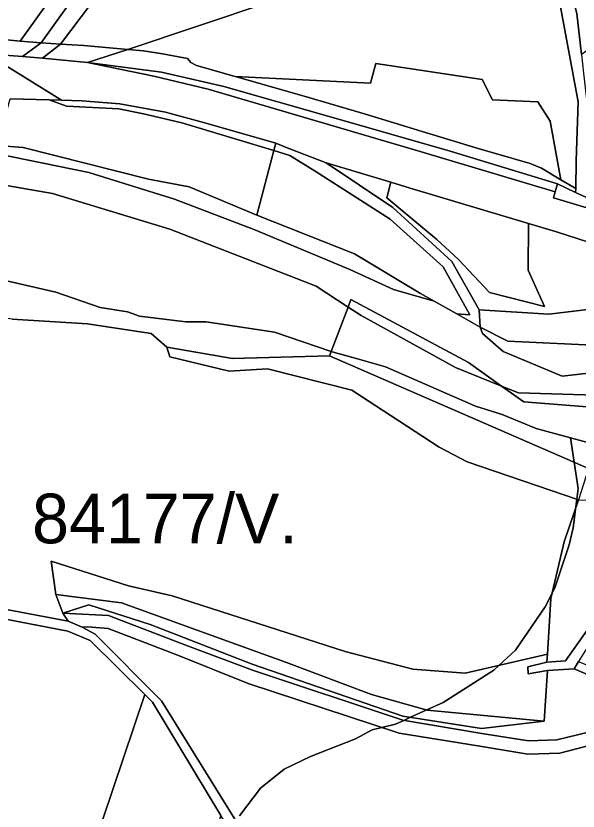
# Model space of a CAD drawing. Extents: x -477304 to -465429, y -1159113 to -1149210.
# Drawn here: x -471347.3 to -471177.4, y -1153813.5 to -1153573.3 of the extents above; entities that cross this region are included whole.
import ezdxf

# ---------------------------------------------------------------- set-up
doc = ezdxf.new("R2010")
doc.units = 0
for name, color, linetype in [('BPEJ_s', 7, 'Continuous'), ('orna_s', 7, 'Continuous'), ('ostatni_s', 7, 'Continuous'), ('PUPFL_s', 7, 'Continuous'), ('trav_porost_s', 7, 'Continuous'), ('voda_s', 7, 'Continuous')]:
    doc.layers.add(name, color=color, linetype=linetype)

msp = doc.modelspace()

# ---------------------------------------------------------------- linework, layer by layer
at = {"layer": 'BPEJ_s'}
for points in [[(-471354.58, -1153652.28), (-471335.23, -1153656.75), (-471321.84, -1153661.42), (-471313.55, -1153662.7), (-471309.94, -1153663.97), (-471295.91, -1153665.67), (-471289.75, -1153665.67), (-471269.13, -1153668.86), (-471252.01, -1153674.71), (-471251.7, -1153674.81), (-471244.04, -1153676.93), (-471235.55, -1153679.28), (-471208.34, -1153691.18), (-471200.26, -1153693.73), (-471190.06, -1153697.98), (-471179.68, -1153700.8)], [(-471173.34, -1153702.51), (-471179.68, -1153700.8), (-471190.06, -1153697.98), (-471200.26, -1153693.73), (-471208.34, -1153691.18), (-471235.55, -1153679.28), (-471244.04, -1153676.93), (-471251.7, -1153674.81), (-471252.01, -1153674.71), (-471269.13, -1153668.86), (-471289.75, -1153665.67), (-471295.91, -1153665.67), (-471309.94, -1153663.97), (-471313.55, -1153662.7), (-471321.84, -1153661.42), (-471335.23, -1153656.75), (-471354.58, -1153652.28)], [(-471179.68, -1153700.8), (-471178.55, -1153708.1), (-471177.31, -1153716.05), (-471177.71, -1153719.3), (-471178.01, -1153721.64), (-471178.8, -1153727.95), (-471180.07, -1153733.05), (-471184.32, -1153745.8), (-471185.24, -1153747.64), (-471187.3, -1153751.76), (-471196.23, -1153764.93), (-471201.28, -1153769.49), (-471202.82, -1153770.89), (-471218.12, -1153780.66), (-471223.09, -1153782.93), (-471227.97, -1153785.15), (-471230.04, -1153786.1), (-471232.57, -1153787.25), (-471236.65, -1153788.24), (-471239.59, -1153788.95), (-471244.69, -1153791.72), (-471258.29, -1153797.03), (-471266.16, -1153800.85), (-471273.38, -1153806.59), (-471279.66, -1153814.92)], [(-471279.66, -1153814.92), (-471273.38, -1153806.59), (-471266.16, -1153800.85), (-471258.29, -1153797.03), (-471244.69, -1153791.72), (-471239.59, -1153788.95), (-471236.65, -1153788.24), (-471232.57, -1153787.25), (-471230.04, -1153786.1), (-471227.97, -1153785.15), (-471223.09, -1153782.93), (-471218.12, -1153780.66), (-471202.82, -1153770.89), (-471201.28, -1153769.49), (-471196.23, -1153764.93), (-471187.3, -1153751.76), (-471185.24, -1153747.64), (-471184.32, -1153745.8), (-471180.07, -1153733.05), (-471178.8, -1153727.95), (-471178.01, -1153721.64), (-471177.71, -1153719.3), (-471177.31, -1153716.05), (-471178.55, -1153708.1), (-471179.68, -1153700.8), (-471173.34, -1153702.51)]]:
    msp.add_lwpolyline(points, dxfattribs=at)
at = {"layer": 'orna_s'}
msp.add_lwpolyline([(-471187.47, -1153661.08), (-471204.09, -1153656.85), (-471213.6, -1153646.78), (-471220.03, -1153640.89), (-471235.18, -1153628.26), (-471233.99, -1153623.54), (-471228.08, -1153625.33), (-471192.33, -1153636.01), (-471192.5, -1153650.1)], close=True, dxfattribs=at)
at = {"layer": 'ostatni_s'}
for points in [[(-471261.88, -1153483.13), (-471270.21, -1153493.58), (-471306.99, -1153535.86), (-471339.68, -1153581.4), (-471346.01, -1153580.98), (-471320.48, -1153545.29), (-471316.58, -1153540.62), (-471304.47, -1153526.09), (-471263.3, -1153476.38), (-471259.06, -1153479.59)], [(-471175.69, -1153590.63), (-471174.77, -1153598.49), (-471174.34, -1153602.22), (-471174.45, -1153615.52), (-471173.82, -1153627.84), (-471173.93, -1153628.6), (-471178.13, -1153626.62), (-471178.08, -1153625.46), (-471177.96, -1153617.05), (-471177.37, -1153599.25), (-471184.55, -1153560.24), (-471187.8, -1153550.48), (-471191.89, -1153542.05), (-471187.91, -1153540.12), (-471183.99, -1153548.58), (-471177.79, -1153572.61), (-471176.35, -1153584.93)], [(-471339.68, -1153581.4), (-471345.28, -1153585.59), (-471356.21, -1153584.75), (-471380.68, -1153582.86), (-471421.37, -1153579.58), (-471431.66, -1153573.95), (-471426.72, -1153573.95), (-471417.35, -1153574.15), (-471397.51, -1153576.72), (-471377.11, -1153578.15), (-471364.34, -1153579.11), (-471346.01, -1153580.98)], [(-471339.25, -1153586.05), (-471345.28, -1153585.59), (-471339.68, -1153581.4), (-471333.85, -1153581.8)], [(-471333.85, -1153581.8), (-471326.79, -1153582.27), (-471313.46, -1153583.41), (-471325.69, -1153587.36), (-471339.25, -1153586.05)], [(-471308.68, -1153583.82), (-471302.94, -1153584.77), (-471295.44, -1153586.16), (-471294.41, -1153587.4), (-471292.74, -1153588.26), (-471281.03, -1153591.65), (-471260.18, -1153597.59), (-471241.57, -1153603.03), (-471224.5, -1153608.22), (-471207.58, -1153613.36), (-471191.86, -1153617.9), (-471188.46, -1153619.3), (-471182.53, -1153622.79), (-471178.08, -1153625.46), (-471178.13, -1153626.62), (-471183.59, -1153624.05), (-471215.99, -1153614.15), (-471251.89, -1153603.85), (-471284.42, -1153594.65), (-471303.31, -1153590.35), (-471325.69, -1153587.36), (-471313.46, -1153583.41)], [(-471303.31, -1153590.35), (-471284.42, -1153594.65), (-471251.89, -1153603.85), (-471215.99, -1153614.15), (-471183.59, -1153624.05), (-471184.24, -1153626.41), (-471225.06, -1153614.31), (-471289.14, -1153595.48), (-471305.63, -1153591.47), (-471325.69, -1153587.36)], [(-471174.69, -1153631.26), (-471184.79, -1153628.29), (-471184.24, -1153626.41), (-471183.59, -1153624.05), (-471178.13, -1153626.62), (-471173.93, -1153628.6), (-471174.58, -1153630.86)], [(-471186.56, -1153771), (-471192.41, -1153772.04), (-471192.53, -1153769.89), (-471186.76, -1153768.48), (-471181.18, -1153768.11), (-471171.66, -1153754.73), (-471110.78, -1153721.11), (-471109.49, -1153720.4), (-471067.77, -1153714.93), (-471056.06, -1153715.67), (-471050.9, -1153718.74), (-471069.07, -1153717.39), (-471095.24, -1153720.84), (-471107.74, -1153722.49), (-471109.26, -1153723.32), (-471118.28, -1153728.23), (-471169.67, -1153756.2), (-471177.24, -1153768.27), (-471178.5, -1153770.54)], [(-471336.67, -1153738), (-471313.26, -1153745.46), (-471300.01, -1153748.45), (-471247.8, -1153765.32), (-471227.28, -1153770.63), (-471211.54, -1153771.85), (-471186.57, -1153766.12), (-471186.76, -1153768.48), (-471192.53, -1153769.89), (-471192.41, -1153772.04), (-471186.56, -1153771), (-471187.65, -1153786.29), (-471222.93, -1153782.97), (-471239.79, -1153778.25), (-471265.49, -1153768.6), (-471315.36, -1153750.55), (-471335.25, -1153748.1)]]:
    msp.add_lwpolyline(points, close=True, dxfattribs=at)
for points in [[(-471174.22, -1153641.64), (-471183.91, -1153638.52), (-471192.33, -1153636.01), (-471228.08, -1153625.33), (-471233.99, -1153623.54), (-471253.48, -1153617.65), (-471265.26, -1153613.13), (-471268.75, -1153611.78), (-471289.45, -1153605.83), (-471302.08, -1153602.43), (-471315.85, -1153599.85), (-471327.39, -1153598.92), (-471333.54, -1153598.74), (-471356.21, -1153584.75), (-471345.28, -1153585.59), (-471339.25, -1153586.05), (-471325.69, -1153587.36), (-471305.63, -1153591.47), (-471289.14, -1153595.48), (-471225.06, -1153614.31), (-471184.24, -1153626.41), (-471184.79, -1153628.29), (-471174.69, -1153631.26)], [(-471356.21, -1153584.75), (-471333.54, -1153598.74), (-471337.21, -1153598.64), (-471349.03, -1153598.31)], [(-471126.14, -1153960.9), (-471141.97, -1153939.05), (-471150.5, -1153929.17), (-471166.28, -1153917.58), (-471182.05, -1153907.11), (-471195.41, -1153903.08), (-471214.94, -1153888.69), (-471262.96, -1153851.16), (-471285.31, -1153814.79), (-471306.03, -1153780.56), (-471308.3, -1153778.31), (-471324.8, -1153761.99), (-471331.57, -1153759.12), (-471493.91, -1153727.81)], [(-471427.54, -1153738.04), (-471331.45, -1153756.14), (-471327.27, -1153757.92), (-471323.33, -1153760.02), (-471303.23, -1153780.15), (-471277.98, -1153820.94), (-471267.83, -1153837.75), (-471255.94, -1153853.48), (-471214.4, -1153885.8), (-471196.18, -1153900.33), (-471187.09, -1153903.15), (-471181.32, -1153905.11), (-471161, -1153918.62), (-471152.19, -1153925.25), (-471146.12, -1153930.04), (-471138.07, -1153940.11), (-471125.46, -1153958.53)], [(-471032.77, -1153833.96), (-471040.41, -1153826.13), (-471052.73, -1153821.07), (-471082.5, -1153809.2), (-471113.56, -1153797.45), (-471142.67, -1153785.95), (-471155.36, -1153780.46), (-471178.5, -1153770.54), (-471177.24, -1153768.27), (-471118.62, -1153793.09), (-471111.67, -1153795.74), (-471069.04, -1153811), (-471064.18, -1153812.48), (-471046.44, -1153820.22), (-471037.79, -1153824.48)]]:
    msp.add_lwpolyline(points, dxfattribs=at)
at = {"layer": 'PUPFL_s'}
for points in [[(-471406.89, -1153633.21), (-471388.85, -1153628.56), (-471368.37, -1153624.7), (-471354.27, -1153623.84), (-471336.24, -1153626.97), (-471300.73, -1153637.7), (-471256.52, -1153654.94), (-471246.89, -1153661.26), (-471252.48, -1153675.94), (-471281.83, -1153676.78), (-471301.68, -1153673.32), (-471306.42, -1153669.23), (-471325.67, -1153666.28), (-471348.43, -1153664.93), (-471373.29, -1153661.39), (-471373.22, -1153657.1), (-471376.83, -1153636.91)], [(-471193.76, -1153689.83), (-471172.11, -1153691.58), (-471174.18, -1153710), (-471252.48, -1153675.94), (-471246.89, -1153661.26), (-471242.97, -1153663.84), (-471214.45, -1153679.48), (-471200.56, -1153685.11)], [(-471219.37, -1153703.55), (-471245.73, -1153686.39), (-471271.21, -1153679.9), (-471282.8, -1153680.62), (-471300.73, -1153676.32), (-471301.68, -1153673.32), (-471281.83, -1153676.78), (-471252.48, -1153675.94), (-471174.18, -1153710), (-471177.26, -1153719.45), (-471210.9, -1153708.02)], [(-471193.76, -1153689.83), (-471200.56, -1153685.11), (-471195.38, -1153687.21), (-471158.71, -1153688.25), (-471172.11, -1153691.58)]]:
    msp.add_lwpolyline(points, close=True, dxfattribs=at)
at = {"layer": 'trav_porost_s'}
for points in [[(-471339.68, -1153581.4), (-471306.99, -1153535.86), (-471270.21, -1153493.58), (-471254.59, -1153504.33), (-471258.45, -1153508.79), (-471271.12, -1153523.44), (-471284.42, -1153516.49), (-471333.85, -1153581.8)], [(-471333.85, -1153581.8), (-471284.42, -1153516.49), (-471271.12, -1153523.44), (-471258.45, -1153508.79), (-471239.88, -1153526.59), (-471241.9, -1153533.71), (-471224.55, -1153540.15), (-471224.06, -1153537.45), (-471228.66, -1153533.34), (-471231.23, -1153518.99), (-471230.98, -1153505.26), (-471207.16, -1153522.32), (-471212.88, -1153536.2), (-471209.72, -1153536.58), (-471210.02, -1153538.18), (-471228.36, -1153554.87), (-471313.46, -1153583.41), (-471326.79, -1153582.27)], [(-471177.79, -1153572.61), (-471183.99, -1153548.58), (-471187.91, -1153540.12), (-471188.18, -1153539.53), (-471141.51, -1153533.33), (-471141.91, -1153516.67), (-471083.94, -1153510.15), (-471130.99, -1153553.06), (-471176.35, -1153584.93)], [(-471182.53, -1153622.79), (-471185.83, -1153605.14), (-471189.51, -1153599.25), (-471203.28, -1153598.64), (-471206.34, -1153592.51), (-471238.45, -1153587.66), (-471240.07, -1153593.64), (-471281.03, -1153591.65), (-471292.74, -1153588.26), (-471294.41, -1153587.4), (-471295.44, -1153586.16), (-471302.94, -1153584.77), (-471308.68, -1153583.82), (-471313.46, -1153583.41), (-471228.36, -1153554.87), (-471210.02, -1153538.18), (-471209.72, -1153536.58), (-471193.62, -1153538.51), (-471191.89, -1153542.05), (-471187.8, -1153550.48), (-471184.55, -1153560.24), (-471177.37, -1153599.25), (-471177.96, -1153617.05), (-471178.08, -1153625.46)], [(-471206.34, -1153592.51), (-471203.28, -1153598.64), (-471189.51, -1153599.25), (-471185.83, -1153605.14), (-471182.53, -1153622.79), (-471188.46, -1153619.3), (-471191.86, -1153617.9), (-471207.58, -1153613.36), (-471224.5, -1153608.22), (-471241.57, -1153603.03), (-471260.18, -1153597.59), (-471281.03, -1153591.65), (-471240.07, -1153593.64), (-471238.45, -1153587.66)], [(-471352.98, -1153612.48), (-471349.03, -1153598.31), (-471337.21, -1153598.64), (-471331.98, -1153600.59), (-471316.22, -1153601.39), (-471308.67, -1153602.86), (-471297.15, -1153605.56), (-471269.32, -1153613.96), (-471274.46, -1153633.5), (-471294.93, -1153624.9), (-471307.2, -1153622.58), (-471345.11, -1153613.05)], [(-471316.22, -1153601.39), (-471331.98, -1153600.59), (-471337.21, -1153598.64), (-471333.54, -1153598.74), (-471327.39, -1153598.92), (-471315.85, -1153599.85), (-471302.08, -1153602.43), (-471289.45, -1153605.83), (-471268.75, -1153611.78), (-471269.32, -1153613.96), (-471297.15, -1153605.56), (-471308.67, -1153602.86)], [(-471269.32, -1153613.96), (-471268.75, -1153611.78), (-471265.26, -1153613.13), (-471253.48, -1153617.65), (-471233.4, -1153631.2), (-471215.56, -1153647.46), (-471207.22, -1153662.09), (-471206.91, -1153667.31), (-471213.97, -1153663.33), (-471210.13, -1153663.59), (-471218.16, -1153649.12), (-471234.17, -1153634.7), (-471256.8, -1153620.16), (-471264.46, -1153615.43)], [(-471264.46, -1153615.43), (-471256.8, -1153620.16), (-471234.17, -1153634.7), (-471218.16, -1153649.12), (-471210.13, -1153663.59), (-471213.97, -1153663.33), (-471220.86, -1153659.44), (-471224.97, -1153657.12), (-471244.96, -1153645.16), (-471274.46, -1153633.5), (-471269.32, -1153613.96)], [(-471207.22, -1153662.09), (-471186.19, -1153663.44), (-471151.73, -1153659.27), (-471158.04, -1153673.45), (-471198.63, -1153671.52), (-471206.91, -1153667.31)], [(-471186.76, -1153768.48), (-471186.57, -1153766.12), (-471185.62, -1153749.25), (-471181.6, -1153732.14), (-471177.26, -1153719.45), (-471110.78, -1153721.11), (-471171.66, -1153754.73), (-471181.18, -1153768.11)], [(-471331.57, -1153759.12), (-471324.8, -1153761.99), (-471308.3, -1153778.31), (-471321.14, -1153816.22), (-471330, -1153817.56), (-471358.6, -1153821.9), (-471359.29, -1153818.69), (-471392.29, -1153823.16), (-471417.57, -1153832.86), (-471423.56, -1153831.76), (-471493.91, -1153727.81)], [(-471306.68, -1153757.15), (-471325.27, -1153751.21), (-471333.08, -1153753.71), (-471335.25, -1153748.1), (-471315.36, -1153750.55), (-471265.49, -1153768.6), (-471239.79, -1153778.25), (-471222.93, -1153782.97), (-471187.65, -1153786.29), (-471206.55, -1153788.51), (-471230.35, -1153784.78), (-471275.84, -1153769.09), (-471296.35, -1153761.21)], [(-471155.36, -1153780.46), (-471157.46, -1153784.35), (-471170.93, -1153788.85), (-471183.81, -1153791.98), (-471192.39, -1153792.24), (-471206.42, -1153790.06), (-471230.31, -1153786.05), (-471275.81, -1153770.92), (-471296.18, -1153763.25), (-471319.33, -1153754.41), (-471333.08, -1153753.71), (-471325.27, -1153751.21), (-471306.68, -1153757.15), (-471296.35, -1153761.21), (-471275.84, -1153769.09), (-471230.35, -1153784.78), (-471206.55, -1153788.51), (-471187.65, -1153786.29), (-471186.56, -1153771), (-471178.5, -1153770.54)], [(-471183.81, -1153791.98), (-471170.93, -1153788.85), (-471157.46, -1153784.35), (-471155.36, -1153780.46), (-471142.67, -1153785.95), (-471155.97, -1153788.93), (-471169.78, -1153792.61), (-471182.88, -1153796.01), (-471192.58, -1153796.27), (-471207.02, -1153793.92), (-471231.47, -1153789.94), (-471277.06, -1153774.99), (-471298.17, -1153766.55), (-471319.38, -1153758.39), (-471325.5, -1153757.81), (-471327.27, -1153757.92), (-471331.45, -1153756.14), (-471333.08, -1153753.71), (-471319.33, -1153754.41), (-471296.18, -1153763.25), (-471275.81, -1153770.92), (-471230.31, -1153786.05), (-471206.42, -1153790.06), (-471192.39, -1153792.24)], [(-471298.17, -1153766.55), (-471277.06, -1153774.99), (-471231.47, -1153789.94), (-471207.02, -1153793.92), (-471192.58, -1153796.27), (-471182.88, -1153796.01), (-471169.78, -1153792.61), (-471155.97, -1153788.93), (-471142.67, -1153785.95), (-471113.56, -1153797.45), (-471121.38, -1153819.2), (-471134.85, -1153854.12), (-471203.7, -1153846), (-471201.12, -1153836.52), (-471277.98, -1153820.94), (-471303.23, -1153780.15), (-471323.33, -1153760.02), (-471327.27, -1153757.92), (-471325.5, -1153757.81), (-471319.38, -1153758.39)], [(-471308.3, -1153778.31), (-471306.03, -1153780.56), (-471285.31, -1153814.79), (-471306.18, -1153880.06), (-471307.58, -1153880.55), (-471321.14, -1153816.22)]]:
    msp.add_lwpolyline(points, close=True, dxfattribs=at)
for points in [[(-471320.48, -1153545.29), (-471346.01, -1153580.98), (-471364.34, -1153579.11), (-471377.11, -1153578.15), (-471371.83, -1153552.82)], [(-471151.73, -1153659.27), (-471186.19, -1153663.44), (-471207.22, -1153662.09), (-471215.56, -1153647.46), (-471233.4, -1153631.2), (-471253.48, -1153617.65), (-471233.99, -1153623.54), (-471235.18, -1153628.26), (-471220.03, -1153640.89), (-471213.6, -1153646.78), (-471204.09, -1153656.85), (-471187.47, -1153661.08), (-471192.5, -1153650.1), (-471192.33, -1153636.01), (-471183.91, -1153638.52), (-471174.22, -1153641.64)], [(-471348.43, -1153664.93), (-471325.67, -1153666.28), (-471306.42, -1153669.23), (-471301.68, -1153673.32), (-471300.73, -1153676.32), (-471282.8, -1153680.62), (-471271.21, -1153679.9), (-471245.73, -1153686.39), (-471219.37, -1153703.55), (-471210.9, -1153708.02), (-471177.26, -1153719.45), (-471181.6, -1153732.14), (-471185.62, -1153749.25), (-471186.57, -1153766.12), (-471211.54, -1153771.85), (-471227.28, -1153770.63), (-471247.8, -1153765.32), (-471300.01, -1153748.45), (-471313.26, -1153745.46), (-471336.67, -1153738), (-471335.25, -1153748.1), (-471333.08, -1153753.71), (-471331.45, -1153756.14), (-471427.54, -1153738.04)]]:
    msp.add_lwpolyline(points, dxfattribs=at)
at = {"layer": 'voda_s'}
for points in [[(-471275.08, -1153637.93), (-471299.39, -1153628.66), (-471325.21, -1153620.6), (-471353.48, -1153614.9), (-471352.98, -1153612.48), (-471345.11, -1153613.05), (-471307.2, -1153622.58), (-471294.93, -1153624.9), (-471274.46, -1153633.5), (-471244.96, -1153645.16), (-471224.97, -1153657.12), (-471220.86, -1153659.44), (-471233.19, -1153655.92), (-471246.37, -1153649.87)], [(-471246.1, -1153658.95), (-471210.48, -1153678.02), (-471200.56, -1153685.11), (-471214.45, -1153679.48), (-471242.97, -1153663.84), (-471246.89, -1153661.26)], [(-471145.17, -1153677.93), (-471182.21, -1153682.16), (-471200.02, -1153674.72), (-471206.25, -1153669.2), (-471206.91, -1153667.31), (-471198.63, -1153671.52), (-471158.04, -1153673.45), (-471143.23, -1153674.15)]]:
    msp.add_lwpolyline(points, close=True, dxfattribs=at)
for points in [[(-471353.48, -1153614.9), (-471325.21, -1153620.6), (-471299.39, -1153628.66), (-471275.08, -1153637.93), (-471246.37, -1153649.87), (-471233.19, -1153655.92), (-471220.86, -1153659.44), (-471213.97, -1153663.33), (-471206.91, -1153667.31), (-471206.25, -1153669.2), (-471200.02, -1153674.72), (-471182.21, -1153682.16), (-471145.17, -1153677.93), (-471109.51, -1153677.3), (-471095.31, -1153681.22), (-471086.67, -1153684.56), (-471062.99, -1153697.75)], [(-471009.74, -1153741.62), (-471043.98, -1153719.13), (-471048.79, -1153716.1), (-471073.77, -1153701.53), (-471094.05, -1153692.81), (-471114.57, -1153688.49), (-471128.79, -1153688.6), (-471149.4, -1153685.46), (-471158.71, -1153688.25), (-471195.38, -1153687.21), (-471200.56, -1153685.11), (-471210.48, -1153678.02), (-471246.1, -1153658.95), (-471246.89, -1153661.26), (-471256.52, -1153654.94), (-471300.73, -1153637.7), (-471336.24, -1153626.97), (-471354.27, -1153623.84)]]:
    msp.add_lwpolyline(points, dxfattribs=at)

# ---------------------------------------------------------------- texts
at = {"layer": 'BPEJ_s'}
msp.add_text('84177/V.', height=15, dxfattribs=at).set_placement((-471342.4, -1153732.61))

doc.saveas('drawing.dxf')
